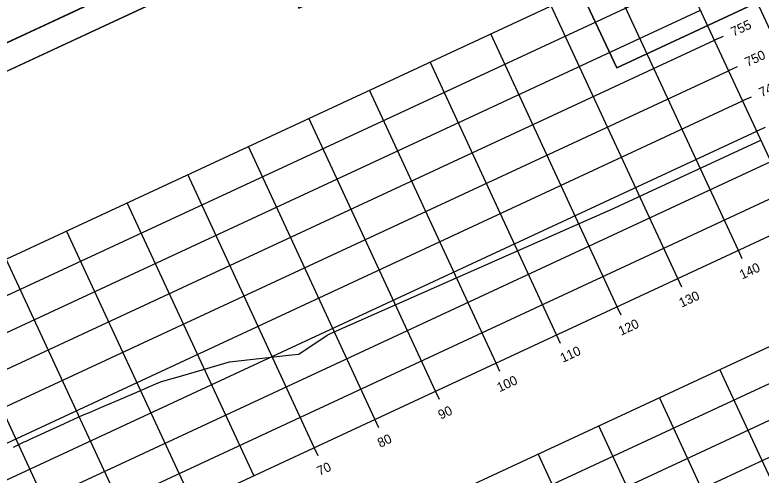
# Model space of a CAD drawing. Extents: x 1354696 to 1366163, y 660729 to 670380.
# Drawn here: x 1355349.6 to 1355461.4, y 664322.1 to 664390.9 of the extents above; entities that cross this region are included whole.
import ezdxf

# ---------------------------------------------------------------- set-up
doc = ezdxf.new("R2010")
doc.units = 0
for name, color, linetype in [('R_Axis', 7, 'Continuous'), ('R_Axis Annot', 7, 'Continuous'), ('R_Border', 7, 'Continuous'), ('R_Exist Surface', 7, 'Continuous'), ('R_Grid', 7, 'Continuous'), ('R_No Plot', 7, 'Continuous')]:
    doc.layers.add(name, color=color, linetype=linetype)

msp = doc.modelspace()

# ---------------------------------------------------------------- linework, layer by layer
at = {"layer": 'R_Axis'}
for p, q in [((1355467.02, 664359.91), (1355448.07, 664400.72)), ((1355455.65, 664387.71), (1355454.38, 664387.12)), ((1355457.76, 664383.17), (1355456.49, 664382.58)), ((1355459.86, 664378.64), (1355458.59, 664378.05)), ((1355461.97, 664374.1), (1355460.7, 664373.51)), ((1355194.91, 664233.58), (1355467.02, 664359.91)), ((1355458.53, 664354.43), (1355457.95, 664355.7)), ((1355449.46, 664350.21), (1355448.87, 664351.48)), ((1355440.39, 664346), (1355439.8, 664347.27)), ((1355431.32, 664341.79), (1355430.73, 664343.06)), ((1355422.25, 664337.58), (1355421.66, 664338.85)), ((1355413.18, 664333.37), (1355412.59, 664334.64)), ((1355404.11, 664329.16), (1355403.52, 664330.43)), ((1355395.04, 664324.95), (1355394.45, 664326.22))]:
    msp.add_line(p, q, dxfattribs=at)
at = {"layer": 'R_Border'}
msp.add_line((1355157.98, 664294.12), (1355444.76, 664427.26), dxfattribs=at)
at = {"layer": 'R_Exist Surface'}
msp.add_lwpolyline([(1355349.4, 664326.25), (1355350.98, 664327.05), (1355351.3, 664327.18), (1355351.89, 664327.46), (1355354.11, 664328.47), (1355354.84, 664328.81), (1355356.92, 664329.76), (1355357.79, 664330.16), (1355359.73, 664331.03), (1355360.76, 664331.47), (1355362.59, 664332.22), (1355363.76, 664332.73), (1355365.43, 664333.44), (1355367.54, 664334.35), (1355369.58, 664335.24), (1355370.74, 664335.72), (1355371.58, 664336.07), (1355374.74, 664336.97), (1355381.74, 664339.05), (1355391.06, 664340.08), (1355392.15, 664340.18), (1355396.39, 664343.01), (1355396.85, 664343.26), (1355435.18, 664360.16), (1355439.36, 664362), (1355444.38, 664364.35), (1355461.31, 664372.2)], dxfattribs=at)
at = {"layer": 'R_Grid'}
for p, q in [((1355175.96, 664274.39), (1355448.07, 664400.72)), ((1355467.02, 664359.91), (1355448.07, 664400.72)), ((1355178.07, 664269.86), (1355450.17, 664396.19)), ((1355457.95, 664355.7), (1355439, 664396.51)), ((1355448.87, 664351.48), (1355429.93, 664392.3)), ((1355180.17, 664265.32), (1355452.28, 664391.65)), ((1355439.8, 664347.27), (1355420.86, 664388.09)), ((1355182.28, 664260.79), (1355454.38, 664387.12)), ((1355430.73, 664343.06), (1355411.79, 664383.88)), ((1355184.38, 664256.25), (1355456.49, 664382.58)), ((1355421.66, 664338.85), (1355402.71, 664379.67)), ((1355186.49, 664251.72), (1355458.59, 664378.05)), ((1355412.59, 664334.64), (1355393.64, 664375.46)), ((1355188.59, 664247.18), (1355460.7, 664373.51)), ((1355403.52, 664330.43), (1355384.57, 664371.24)), ((1355190.7, 664242.65), (1355462.8, 664368.98)), ((1355394.45, 664326.22), (1355375.5, 664367.03)), ((1355192.81, 664238.11), (1355464.91, 664364.44)), ((1355385.38, 664322.01), (1355366.43, 664362.82)), ((1355194.91, 664233.58), (1355467.02, 664359.91)), ((1355376.31, 664317.8), (1355357.36, 664358.61)), ((1355367.24, 664313.59), (1355348.29, 664354.4)), ((1355358.17, 664309.37), (1355339.22, 664350.19)), ((1355201.23, 664219.97), (1355473.33, 664346.3)), ((1355203.33, 664215.44), (1355475.44, 664341.77)), ((1355205.44, 664210.9), (1355477.54, 664337.23)), ((1355474.14, 664297.06), (1355455.19, 664337.88)), ((1355465.07, 664292.85), (1355446.12, 664333.67)), ((1355207.54, 664206.37), (1355479.65, 664332.7)), ((1355456, 664288.64), (1355437.05, 664329.46)), ((1355446.93, 664284.43), (1355427.98, 664325.25))]:
    msp.add_line(p, q, dxfattribs=at)
at = {"layer": 'R_No Plot'}
for p, q in [((1355145.09, 664292.43), (1355447.43, 664432.8)), ((1355145.1, 664292.43), (1355447.43, 664432.79)), ((1355436.64, 664387.84), (1355436.64, 664387.84))]:
    msp.add_line(p, q, dxfattribs=at)
for points in [[(1355055.25, 664485.92), (1355357.6, 664626.29), (1355447.43, 664432.79), (1355145.09, 664292.42)], [(1355145.09, 664292.42), (1355447.43, 664432.79), (1355537.27, 664239.29), (1355234.93, 664098.92)], [(1355427.76, 664408.47), (1355448.81, 664418.25), (1355460.78, 664392.76), (1355439.73, 664382.99)], [(1355370.15, 664392.62), (1355387.95, 664400.88), (1355392.11, 664391.92), (1355406.72, 664398.7), (1355427.76, 664408.47), (1355439.73, 664382.99), (1355460.78, 664392.76), (1355531.28, 664240.9), (1355244.5, 664107.76), (1355157.98, 664294.12)]]:
    msp.add_lwpolyline(points, close=True, dxfattribs=at)

# ---------------------------------------------------------------- texts
at = {"layer": 'R_Axis Annot'}
for s, p in [('755', (1355457.22, 664387.66)), ('750', (1355459.32, 664383.13)), ('745', (1355461.43, 664378.59)), ('140', (1355458.52, 664351.33)), ('130', (1355449.45, 664347.12)), ('120', (1355440.38, 664342.91)), ('110', (1355431.67, 664338.87)), ('100', (1355422.19, 664334.46)), ('90', (1355413.38, 664330.37)), ('80', (1355404.31, 664326.16)), ('70', (1355395.24, 664321.95))]:
    msp.add_text(s, height=1.4, rotation=24.9042, dxfattribs=at).set_placement(p)

doc.saveas('drawing.dxf')
